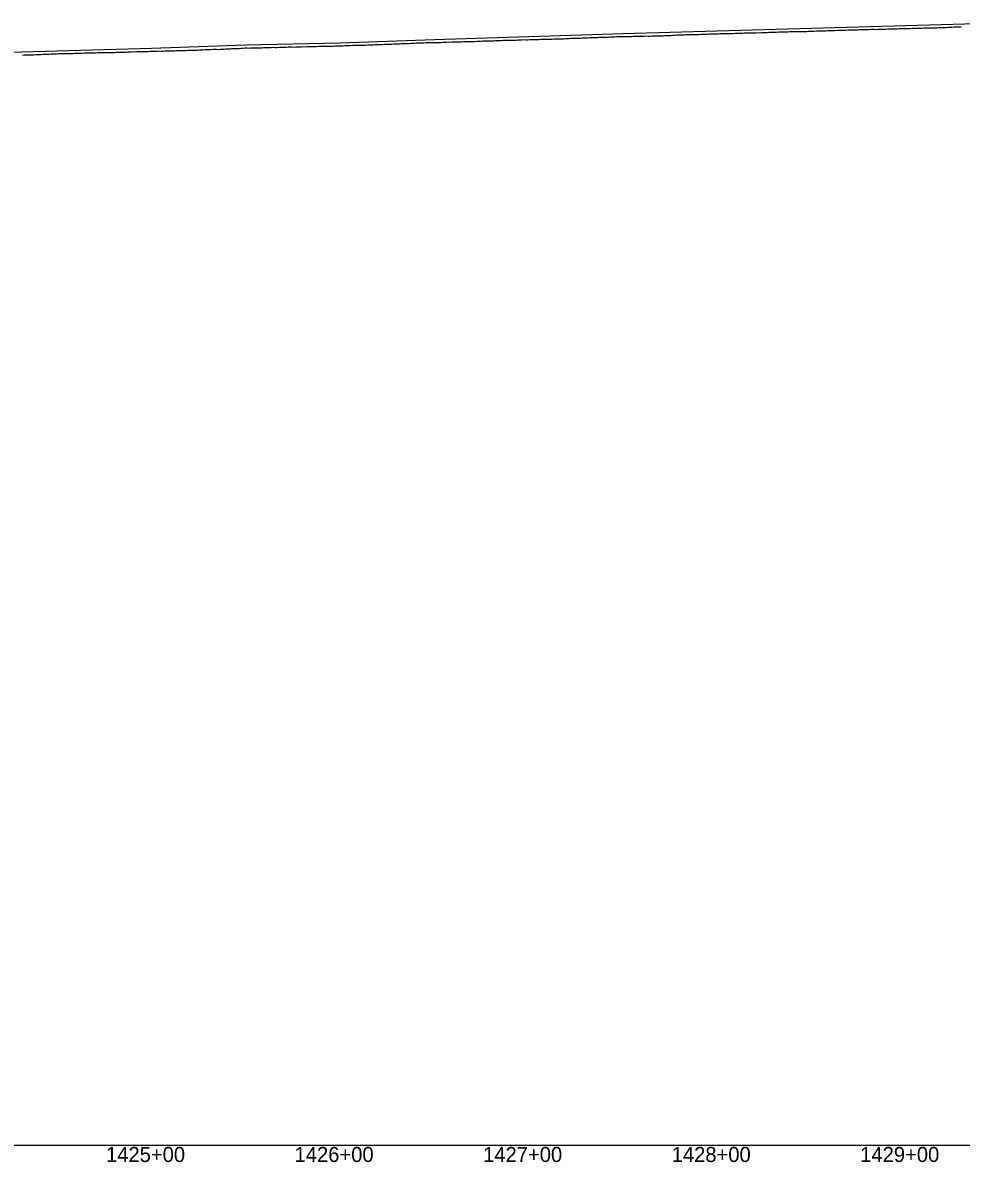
# Model space of a CAD drawing. Extents: x -3793 to 50787, y -1075 to 6138.
# Drawn here: x 29758 to 30255, y 2991 to 3596 of the extents above; entities that cross this region are included whole.
import ezdxf

# ---------------------------------------------------------------- set-up
doc = ezdxf.new("R2010")
doc.units = 0
for name, color, linetype in [('RD_DDB_Profile_EX', 7, 'Continuous'), ('RD_DDB_Profile_PR', 7, 'Continuous'), ('RD_DDB_StaTX', 7, 'Continuous'), ('RD_GPK_Profile_Cell', 7, 'Continuous')]:
    doc.layers.add(name, color=color, linetype=linetype)

msp = doc.modelspace()

# ---------------------------------------------------------------- linework, layer by layer
at = {"layer": 'RD_DDB_Profile_EX'}
for points in [[(30167.304115, 3590.86902), (30168.304127, 3590.872845), (30169.304203, 3590.922805), (30170.303468, 3590.96915), (30171.303544, 3590.97285), (30172.303557, 3591.022935), (30173.30357, 3591.02302), (30174.303645, 3591.069245), (30175.303658, 3591.119335), (30176.303733, 3591.16929), (30177.303746, 3591.173115), (30178.303759, 3591.2232), (30179.303834, 3591.21943), (30180.303847, 3591.223245), (30181.303922, 3591.273205), (30182.303935, 3591.27702), (30183.303948, 3591.3271), (30184.304023, 3591.41961), (30185.304036, 3591.46598), (30186.304111, 3591.46966), (30187.304124, 3591.46975), (30188.304136, 3591.51984), (30189.304211, 3591.569795), (30190.304224, 3591.569885), (30191.304299, 3591.616125), (30192.304312, 3591.669935), (30193.304324, 3591.62745), (30194.304399, 3591.71998), (30195.30519, 3591.76467), (30196.305266, 3591.76839), (30197.305278, 3591.772235), (30198.305354, 3591.818435), (30199.305367, 3591.82228), (30200.305379, 3591.868615), (30201.305455, 3592.01106), (30202.305468, 3591.972415), (30203.306323, 3591.970775), (30204.306335, 3591.97466), (30205.306348, 3591.974745), (30206.306424, 3592.06331), (30207.306437, 3592.10961), (30208.306513, 3592.11336), (30209.306526, 3592.121035), (30210.306538, 3592.078705), (30211.306551, 3592.17121), (30212.307278, 3592.166005), (30213.307291, 3592.21227), (30214.307303, 3592.216185), (30215.307251, 3592.262595), (30216.307264, 3592.308875), (30217.307276, 3592.31659), (30218.307225, 3592.41301), (30219.307238, 3592.42071), (30220.308027, 3592.41536), (30221.307975, 3592.415585), (30222.307987, 3592.465675), (30223.308, 3592.55426), (30224.307948, 3592.56599), (30225.307961, 3592.519905), (30226.298746, 3592.61615), (30227.298694, 3592.616375), (30228.299488, 3592.607115), (30229.299501, 3592.65335), (30230.299448, 3592.66515), (30231.29946, 3592.71139), (30232.299472, 3592.71533), (30233.29942, 3592.715555), (30234.299432, 3592.765645), (30235.299444, 3592.811895), (30236.300171, 3592.85658), (30237.300183, 3592.9028), (30238.300196, 3592.9529), (30239.300143, 3592.957005), (30240.300156, 3592.9571), (30241.300168, 3592.964915), (30242.300116, 3592.96899), (30243.300128, 3593.011375), (30244.300141, 3593.065315), (30245.300864, 3593.110035), (30246.300877, 3593.15624), (30247.30089, 3593.16022), (30248.300837, 3593.214325), (30249.30085, 3593.214415), (30250.300862, 3593.218375), (30251.30081, 3593.36086), (30252.300823, 3593.45323), (30253.300836, 3593.453325), (30254.300784, 3593.45742), (30255.300797, 3593.461365)], [(29967.301401, 3584.892055), (29968.301414, 3584.942145), (29969.301428, 3584.945315), (29970.301441, 3584.989245), (29971.302231, 3585.03141), (29972.302244, 3585.04398), (29973.302257, 3585.044065), (29974.302271, 3585.14104), (29975.302284, 3585.184905), (29976.303073, 3585.180115), (29977.303086, 3585.186515), (29978.303099, 3585.186605), (29979.303113, 3585.1867), (29980.3039, 3585.2383), (29981.303913, 3585.28839), (29982.303927, 3585.33529), (29983.30394, 3585.3822), (29984.303953, 3585.37593), (29985.304739, 3585.420985), (29986.304753, 3585.390425), (29987.304766, 3585.39373), (29988.30478, 3585.390595), (29989.305564, 3585.43584), (29990.305578, 3585.52941), (29991.305591, 3585.579505), (29992.305605, 3585.636105), (29993.305618, 3585.589445), (29994.297068, 3585.57475), (29995.297081, 3585.624845), (29996.297094, 3585.638105), (29997.297107, 3585.681615), (29998.29712, 3585.77842), (29999.297911, 3585.8268), (30000.297924, 3585.87689), (30001.297937, 3585.926985), (30002.29795, 3585.970435), (30003.29874, 3585.972095), (30004.298753, 3585.975555), (30005.298766, 3586.072285), (30006.298779, 3586.029095), (30007.298792, 3586.072475), (30008.299581, 3586.15382), (30009.299594, 3586.11072), (30010.299607, 3586.13119), (30011.29962, 3586.224495), (30012.299689, 3586.314285), (30013.300477, 3586.319415), (30014.300547, 3586.276255), (30015.30056, 3586.276345), (30016.300573, 3586.323005), (30017.300644, 3586.37297), (30018.300657, 3586.376495), (30019.301502, 3586.4248), (30020.301515, 3586.47489), (30021.301528, 3586.47498), (30022.301599, 3586.568), (30023.301612, 3586.618095), (30024.301683, 3586.575005), (30025.301696, 3586.578565), (30026.302485, 3586.716495), (30027.302556, 3586.723485), (30028.302569, 3586.716555), (30029.302641, 3586.763005), (30030.302654, 3586.770125), (30031.302666, 3586.77723), (30032.303514, 3586.82558), (30033.303527, 3586.872115), (30034.3036, 3586.875635), (30035.303612, 3586.87927), (30036.303625, 3586.882905), (30037.303698, 3586.93287), (30038.304487, 3586.93143), (30039.30456, 3586.981395), (30040.304573, 3587.027885), (30041.304586, 3587.074385), (30042.304658, 3587.031525), (30043.304671, 3587.0852), (30044.304744, 3587.088755), (30045.305534, 3587.18013), (30046.305547, 3587.265695), (30047.305621, 3587.28018), (30048.305633, 3587.376635), (30049.305707, 3587.46934), (30050.30572, 3587.46943), (30051.306572, 3587.41772), (30052.306584, 3587.421485), (30053.306597, 3587.47524), (30054.306671, 3587.521535), (30055.306684, 3587.57162), (30056.306025, 3587.61791), (30057.306807, 3587.66262), (30058.306821, 3587.712715), (30059.306895, 3587.720095), (30060.306909, 3587.716475), (30061.306983, 3587.71643), (30062.306996, 3587.766525), (30063.307009, 3587.866615), (30064.307854, 3587.868655), (30065.307867, 3587.914995), (30066.307943, 3587.96495), (30067.307956, 3587.96504)], [(30067.307956, 3587.96504), (30068.307969, 3588.011385), (30069.308044, 3588.09635), (30070.308828, 3588.09076), (30071.308904, 3588.163465), (30072.308917, 3588.209765), (30073.30893, 3588.20986), (30074.309006, 3588.2136), (30075.309019, 3588.263695), (30076.309032, 3588.263785), (30077.309045, 3588.310095), (30078.309058, 3588.36397), (30079.30907, 3588.367835), (30080.309083, 3588.3717), (30081.309803, 3588.41271), (30082.309816, 3588.45518), (30083.309829, 3588.409085), (30084.309842, 3588.412985), (30085.309855, 3588.46688), (30086.309869, 3588.513165), (30087.309818, 3588.51719), (30088.309831, 3588.56728), (30089.309844, 3588.521155), (30090.309858, 3588.521245), (30091.310639, 3588.569755), (30092.310652, 3588.616015), (30093.310601, 3588.66624), (30094.310615, 3588.670145), (30095.310628, 3588.677865), (30096.310641, 3588.677945), (30097.310654, 3588.720405), (30098.310667, 3588.77049), (30099.301385, 3588.816885), (30100.301398, 3588.866975), (30101.302185, 3588.91545), (30102.302198, 3589.015535), (30103.302211, 3589.065625), (30104.302224, 3589.111875), (30105.302172, 3589.162105), (30106.302185, 3589.166025), (30107.302198, 3589.21229), (30108.30221, 3589.26238), (30109.302223, 3589.31247), (30110.302236, 3589.308745), (30111.302185, 3589.355165), (30112.30297, 3589.35737), (30113.302983, 3589.411315), (30114.302996, 3589.415255), (30115.303009, 3589.365345), (30116.303021, 3589.36543), (30117.30297, 3589.461815), (30118.302983, 3589.51574), (30119.302996, 3589.561995), (30120.303009, 3589.608255), (30121.303022, 3589.65835), (30122.303805, 3589.706745), (30123.303753, 3589.668575), (30124.303766, 3589.7148), (30125.303779, 3589.76489), (30126.303792, 3589.76112), (30127.303805, 3589.807355), (30128.303818, 3589.81515), (30129.303767, 3589.815375), (30130.30378, 3589.911615), (30131.303793, 3589.91939), (30132.303806, 3589.969475), (30133.303819, 3589.91189), (30134.303832, 3589.958145), (30135.303782, 3590.01986), (30136.303795, 3590.062295), (30137.303808, 3590.108565), (30138.303821, 3590.112475), (30139.303834, 3590.1202), (30140.303847, 3590.170285), (30141.30386, 3590.17037), (30142.303936, 3590.216515), (30143.303949, 3590.26279), (30144.304026, 3590.262745), (30145.304039, 3590.312835), (30146.304052, 3590.27435), (30147.304128, 3590.36669), (30148.304141, 3590.32439), (30149.304218, 3590.37435), (30150.304231, 3590.420625), (30151.304244, 3590.46691), (30152.30432, 3590.466865), (30153.304333, 3590.513155), (30154.304409, 3590.51691), (30155.303648, 3590.56861), (30156.303661, 3590.6187), (30157.303737, 3590.61115), (30158.303749, 3590.711245), (30159.303825, 3590.7112), (30160.303838, 3590.761295), (30161.303913, 3590.7725), (30162.303926, 3590.772585), (30163.303938, 3590.776415), (30164.304014, 3590.865135), (30165.304027, 3590.911485), (30166.304102, 3590.915185), (30167.304115, 3590.86902)], [(29767.362158, 3578.81009), (29768.3622, 3578.8502), (29769.362243, 3578.89531), (29770.362285, 3578.950395), (29771.362328, 3578.998005), (29772.36237, 3579.04562), (29773.362413, 3579.048205), (29774.362455, 3579.045825), (29775.362486, 3579.098505), (29776.362528, 3579.19613), (29777.393223, 3579.19867), (29778.393277, 3579.24867), (29779.393289, 3579.246305), (29780.393343, 3579.248775), (29781.393356, 3579.291475), (29782.39341, 3579.33408), (29783.393422, 3579.28912), (29784.136009, 3579.29061), (29785.087435, 3579.385855), (29786.13606, 3579.39315), (29787.087676, 3579.391225), (29788.137172, 3579.441235), (29789.137226, 3579.49371), (29790.087834, 3579.54134), (29791.137278, 3579.54135), (29792.087937, 3579.588985), (29793.137331, 3579.63406), (29794.08804, 3579.681705), (29795.137383, 3579.694035), (29796.088142, 3579.694135), (29797.137435, 3579.746605), (29798.088245, 3579.746705), (29799.137487, 3579.74671), (29800.088348, 3579.794355), (29801.128041, 3579.799255), (29802.079091, 3579.79745), (29803.079146, 3579.849955), (29804.079193, 3579.85255), (29805.079248, 3579.85505), (29806.079296, 3579.85265), (29807.079351, 3579.900155), (29808.079398, 3579.950255), (29809.079453, 3579.95275), (29810.0795, 3579.94039), (29811.079555, 3579.93541), (29812.079603, 3580.00792), (29813.079658, 3580.100455), (29814.079705, 3580.150555), (29815.129537, 3580.20544), (29816.079964, 3580.25123), (29817.080011, 3580.203855), (29818.080067, 3580.256385), (29819.080114, 3580.306475), (29820.080169, 3580.306475), (29821.080216, 3580.35657), (29822.080271, 3580.34142), (29823.080319, 3580.39405), (29824.080374, 3580.40666), (29825.080421, 3580.454235), (29826.080476, 3580.456755), (29827.080523, 3580.50433), (29828.080579, 3580.551815), (29829.080634, 3580.55433), (29830.080831, 3580.60777), (29831.080886, 3580.56289), (29832.080933, 3580.562975), (29833.080989, 3580.610415), (29834.081036, 3580.65539), (29835.081091, 3580.70283), (29836.081138, 3580.708035), (29837.081193, 3580.752925), (29838.081241, 3580.75302), (29839.081296, 3580.80302), (29840.081343, 3580.853115), (29841.081398, 3580.905665), (29842.081454, 3580.908215), (29843.131992, 3580.90822), (29844.081188, 3580.906605), (29845.13313, 3580.959205), (29846.081291, 3581.006695), (29847.12583, 3581.009455), (29848.125835, 3581.064715), (29849.296405, 3581.112515), (29850.296419, 3581.112605), (29851.296432, 3581.16269), (29852.297185, 3581.20865), (29853.297198, 3581.25874), (29854.297212, 3581.31143), (29855.297225, 3581.40631), (29856.297238, 3581.3616), (29857.297252, 3581.411685), (29858.298002, 3581.499705), (29859.298016, 3581.555075), (29860.298029, 3581.510435), (29861.298043, 3581.46315), (29862.298056, 3581.560605), (29863.298848, 3581.609095), (29864.298818, 3581.606605), (29865.298831, 3581.70136), (29866.298845, 3581.80145), (29867.298859, 3581.806865)], [(29867.298859, 3581.806865), (29868.298872, 3581.856955), (29869.299662, 3581.9), (29870.299631, 3581.90289), (29871.299645, 3581.90298), (29872.299659, 3581.997685), (29873.299672, 3582.04778), (29874.299686, 3582.1425), (29875.300474, 3582.196195), (29876.300443, 3582.196395), (29877.300457, 3582.151935), (29878.300471, 3582.202025), (29879.300484, 3582.199395), (29880.30127, 3582.24777), (29881.301239, 3582.29796), (29882.301253, 3582.348055), (29883.301267, 3582.30365), (29884.301281, 3582.35374), (29885.291897, 3582.40096), (29886.292691, 3582.49379), (29887.29275, 3582.49378), (29888.292763, 3582.44667), (29889.292777, 3582.49955), (29890.292836, 3582.55512), (29891.29285, 3582.505205), (29892.29369, 3582.50362), (29893.293703, 3582.54804), (29894.293716, 3582.6453), (29895.293777, 3582.65095), (29896.29379, 3582.60669), (29897.29385, 3582.698195), (29898.293863, 3582.742635), (29899.294657, 3582.749575), (29900.294718, 3582.74669), (29901.294731, 3582.69965), (29902.294792, 3582.752505), (29903.294805, 3582.80259), (29904.294866, 3582.85258), (29905.294879, 3582.8998), (29906.294892, 3582.94989), (29907.294953, 3582.897015), (29908.294966, 3582.947105), (29909.295027, 3582.999955), (29910.29504, 3582.95004), (29911.295053, 3582.947275), (29912.295113, 3583.047265), (29913.295911, 3583.05147), (29914.295972, 3583.09856), (29915.295985, 3583.148645), (29916.295998, 3583.19584), (29917.296059, 3583.192935), (29918.296072, 3583.19592), (29919.296133, 3583.245905), (29920.296146, 3583.248885), (29921.296159, 3583.204745), (29922.29622, 3583.24319), (29923.296233, 3583.290395), (29924.296294, 3583.349035), (29925.296307, 3583.346245), (29926.29632, 3583.396335), (29927.296381, 3583.40208), (29928.297182, 3583.453495), (29929.297243, 3583.55056), (29930.297256, 3583.550645), (29931.297269, 3583.55073), (29932.297331, 3583.64488), (29933.297344, 3583.64205), (29934.297405, 3583.694955), (29935.297418, 3583.74796), (29936.297431, 3583.69805), (29937.297492, 3583.748035), (29938.297505, 3583.703945), (29939.297566, 3583.659755), (29940.297579, 3583.80111), (29941.297641, 3583.848185), (29942.298444, 3583.94072), (29943.298457, 3583.943765), (29944.298519, 3583.9908), (29945.297943, 3584.04089), (29946.297956, 3584.09688), (29947.297969, 3584.094025), (29948.297982, 3584.091175), (29949.297995, 3584.191265), (29950.298008, 3584.19136), (29951.298021, 3584.19439), (29952.298034, 3584.25034), (29953.298829, 3584.29585), (29954.298842, 3584.38702), (29955.298855, 3584.440085), (29956.298868, 3584.446115), (29957.298882, 3584.44917), (29958.299725, 3584.544545), (29959.299738, 3584.594635), (29960.299751, 3584.59472), (29961.299764, 3584.64481), (29962.300557, 3584.649355), (29963.30057, 3584.743345), (29964.300583, 3584.79039), (29965.300597, 3584.79352), (29966.30061, 3584.89361), (29967.301401, 3584.892055)], [(29757.361758, 3578.401455), (29758.361801, 3578.49903), (29759.361843, 3578.544085), (29760.361873, 3578.544285), (29761.361916, 3578.64942), (29762.361958, 3578.64198), (29763.362001, 3578.642085), (29764.362043, 3578.6947), (29765.362086, 3578.747305), (29766.362128, 3578.80241), (29767.362158, 3578.81009)]]:
    msp.add_lwpolyline(points, dxfattribs=at)
at = {"layer": 'RD_DDB_Profile_PR'}
msp.add_lwpolyline([(29225.9, 3564.437), (29275.9, 3565.6315), (29325.9, 3566.7225), (29375.9, 3568.009), (29425.9, 3569.7385), (29475.9, 3571.8375), (29525.9, 3573.6695), (29575.9, 3575.1265), (29625.9, 3576.464), (29675.9, 3577.7895), (29725.9, 3579.202), (29775.9, 3580.75), (29825.9, 3582.0565), (29875.9, 3583.7965), (29925.9, 3584.976), (29975.9, 3586.782), (30025.9, 3588.26), (30075.9, 3589.8635), (30125.9, 3591.3625), (30175.9, 3592.7485), (30225.9, 3594.1765), (30275.9, 3595.5735)], dxfattribs=at)
at = {"layer": 'RD_GPK_Profile_Cell'}
msp.add_line((1000, 3000), (46549.603806, 3000), dxfattribs=at)

# ---------------------------------------------------------------- texts
at = {"layer": 'RD_DDB_StaTX'}
for s, p in [('1425+00', (29801.687695, 2991)), ('1425+00', (29801.695471, 2991)), ('1426+00', (29901.687695, 2991)), ('1426+00', (29901.695471, 2991)), ('1427+00', (30001.687695, 2991)), ('1427+00', (30001.695471, 2991)), ('1428+00', (30101.687695, 2991)), ('1428+00', (30101.695471, 2991)), ('1429+00', (30201.687695, 2991)), ('1429+00', (30201.695471, 2991))]:
    msp.add_text(s, height=8, dxfattribs=at).set_placement(p)

doc.saveas('drawing.dxf')
